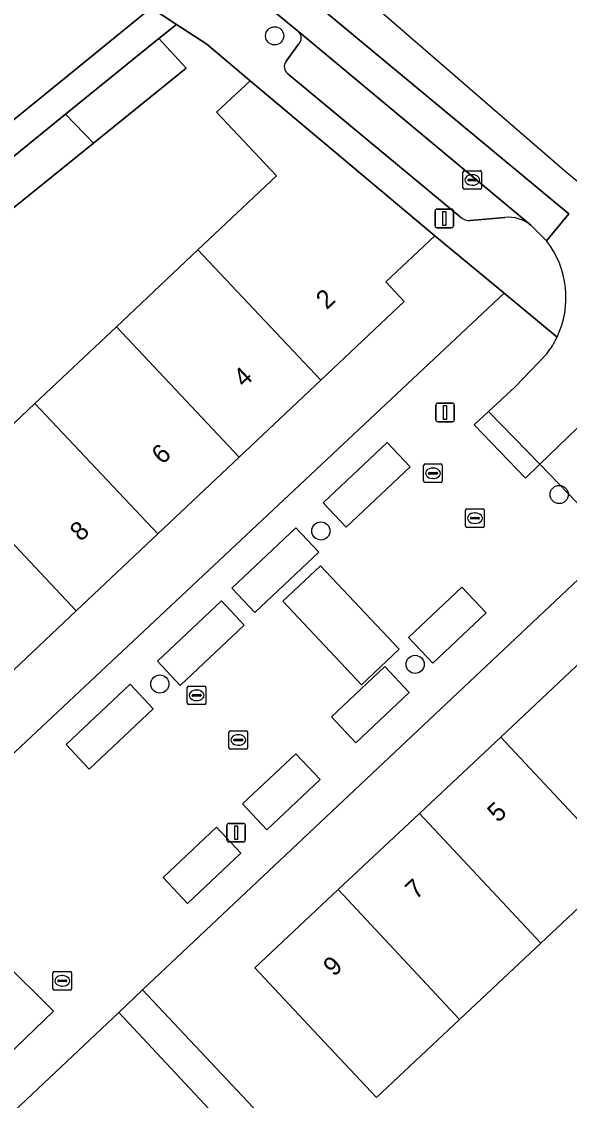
# Model space of a CAD drawing. Extents: x 161881 to 162523, y 381678 to 382381.
# Drawn here: x 162409.2 to 162438.7, y 381839.2 to 381897.2 of the extents above; entities that cross this region are included whole.
import ezdxf

# ---------------------------------------------------------------- set-up
doc = ezdxf.new("R2010")
doc.units = 0
for name, color, linetype in [('IMGEO_Boom', 7, 'Continuous'), ('IMGEO_Erf', 7, 'Continuous'), ('IMGEO_Groenvoorziening', 7, 'Continuous'), ('IMGEO_Kolk', 7, 'Continuous'), ('IMGEO_Lichtmast', 7, 'Continuous'), ('IMGEO_Muur', 7, 'Continuous'), ('IMGEO_Pand', 7, 'Continuous'), ('IMGEO_Pand_nummerreeks', 7, 'Continuous'), ('IMGEO_Parkeervlak_open', 7, 'Continuous'), ('IMGEO_Rijbaan_lokaal_gesloten', 7, 'Continuous'), ('IMGEO_Rijbaan_lokaal_open', 7, 'Continuous'), ('IMGEO_Voetpad_open', 7, 'Continuous')]:
    doc.layers.add(name, color=color, linetype=linetype)

msp = doc.modelspace()

# ---------------------------------------------------------------- linework, layer by layer
at = {"layer": 'IMGEO_Boom'}
for centre in [(162422.815, 381896.398), (162438.129, 381871.741), (162425.306, 381869.781), (162430.377, 381862.605), (162416.641, 381861.547)]:
    msp.add_circle(centre, 0.489, dxfattribs=at)
at = {"layer": 'IMGEO_Erf'}
for points in [[(162405.536, 381872.499), (162409.922, 381876.629), (162414.306, 381880.758), (162418.691, 381884.887), (162422.921, 381888.871), (162419.698, 381892.292), (162421.496, 381893.985), (162419.163, 381895.944), (162417.532, 381897.014), (162416.589, 381896.25), (162418.063, 381894.666), (162413.07, 381890.624), (162408.395, 381886.839)], [(162445.952, 381873.569), (162415.713, 381845.109), (162430.442, 381829.459), (162433.129, 381832.063), (162435.763, 381829.345), (162441.156, 381834.572)], [(162441.516, 381851.719), (162437.144, 381847.62), (162432.772, 381843.521), (162428.291, 381839.32), (162425.173, 381842.645), (162421.754, 381846.293), (162426.237, 381850.496), (162430.609, 381854.595), (162434.982, 381858.694), (162439.353, 381862.793)], [(162420.305, 381837.611), (162414.428, 381843.9), (162376.404, 381808.113)]]:
    msp.add_lwpolyline(points, dxfattribs=at)
msp.add_lwpolyline([(162435.163, 381882.568), (162431.438, 381885.649), (162428.801, 381883.166), (162429.795, 381882.11), (162425.301, 381877.878), (162420.917, 381873.749), (162416.532, 381869.62), (162412.146, 381865.49), (162407.762, 381861.361), (162403.378, 381857.232), (162398.993, 381853.102), (162394.608, 381848.973), (162390.114, 381844.741), (162388.563, 381846.387), (162384.274, 381842.348), (162384.06, 381839.873), (162386.615, 381837.08), (162392.054, 381842.176)], close=True, dxfattribs=at)
at = {"layer": 'IMGEO_Groenvoorziening'}
msp.add_lwpolyline([(162410.925, 381843.958), (162408.119, 381846.74), (162404.579, 381843.352), (162406.177, 381841.768), (162407.385, 381840.57)], close=True, dxfattribs=at)
at = {"layer": 'IMGEO_Kolk'}
for p, q in [((162432.952, 381888.222), (162432.952, 381889.074)), ((162433.027, 381889.148), (162433.879, 381889.148)), ((162433.254, 381888.691), (162433.652, 381888.691)), ((162433.44, 381888.928), (162433.465, 381888.928)), ((162433.953, 381889.074), (162433.953, 381888.222)), ((162433.879, 381888.148), (162433.027, 381888.148)), ((162433.211, 381888.642), (162433.211, 381888.654)), ((162433.649, 381888.605), (162433.251, 381888.605)), ((162433.463, 381888.368), (162433.438, 381888.368)), ((162433.695, 381888.654), (162433.695, 381888.642)), ((162430.835, 381872.454), (162430.835, 381873.306)), ((162430.91, 381873.38), (162431.762, 381873.38)), ((162431.323, 381873.16), (162431.348, 381873.16)), ((162431.836, 381873.306), (162431.836, 381872.454)), ((162431.094, 381872.874), (162431.094, 381872.886)), ((162431.532, 381872.837), (162431.134, 381872.837)), ((162431.137, 381872.923), (162431.535, 381872.923)), ((162431.346, 381872.6), (162431.321, 381872.6)), ((162431.578, 381872.886), (162431.578, 381872.874)), ((162431.762, 381872.38), (162430.91, 381872.38)), ((162433.092, 381870.04), (162433.092, 381870.892)), ((162433.167, 381870.966), (162434.019, 381870.966)), ((162433.58, 381870.746), (162433.605, 381870.746)), ((162434.093, 381870.892), (162434.093, 381870.04)), ((162433.351, 381870.46), (162433.351, 381870.472)), ((162433.789, 381870.423), (162433.391, 381870.423)), ((162433.394, 381870.509), (162433.792, 381870.509)), ((162433.603, 381870.186), (162433.578, 381870.186)), ((162433.835, 381870.472), (162433.835, 381870.46)), ((162434.019, 381869.966), (162433.167, 381869.966)), ((162418.192, 381861.442), (162419.044, 381861.442)), ((162418.117, 381860.516), (162418.117, 381861.368)), ((162418.376, 381860.936), (162418.376, 381860.948)), ((162418.814, 381860.899), (162418.416, 381860.899)), ((162418.419, 381860.985), (162418.817, 381860.985)), ((162418.605, 381861.222), (162418.63, 381861.222)), ((162418.86, 381860.948), (162418.86, 381860.936)), ((162419.118, 381861.368), (162419.118, 381860.516)), ((162419.044, 381860.442), (162418.192, 381860.442)), ((162418.628, 381860.662), (162418.603, 381860.662)), ((162420.361, 381858.116), (162420.361, 381858.968)), ((162420.436, 381859.042), (162421.288, 381859.042)), ((162420.62, 381858.536), (162420.62, 381858.548)), ((162420.663, 381858.585), (162421.061, 381858.585)), ((162420.849, 381858.822), (162420.874, 381858.822)), ((162421.104, 381858.548), (162421.104, 381858.536)), ((162421.362, 381858.968), (162421.362, 381858.116)), ((162421.288, 381858.042), (162420.436, 381858.042)), ((162421.058, 381858.499), (162420.66, 381858.499)), ((162420.872, 381858.262), (162420.847, 381858.262)), ((162410.889, 381845.168), (162410.889, 381846.02)), ((162410.964, 381846.094), (162411.816, 381846.094)), ((162411.377, 381845.874), (162411.402, 381845.874)), ((162411.89, 381846.02), (162411.89, 381845.168)), ((162411.148, 381845.588), (162411.148, 381845.6)), ((162411.586, 381845.551), (162411.188, 381845.551)), ((162411.191, 381845.637), (162411.589, 381845.637)), ((162411.4, 381845.314), (162411.375, 381845.314)), ((162411.632, 381845.6), (162411.632, 381845.588)), ((162411.816, 381845.094), (162410.964, 381845.094))]:
    msp.add_line(p, q, dxfattribs=at)
for points in [[(162432.952, 381888.222), (162432.952, 381889.074)], [(162433.027, 381889.148), (162433.879, 381889.148)], [(162433.953, 381889.074), (162433.953, 381888.222)], [(162433.879, 381888.148), (162433.027, 381888.148)], [(162430.835, 381872.454), (162430.835, 381873.306)], [(162430.91, 381873.38), (162431.762, 381873.38)], [(162431.836, 381873.306), (162431.836, 381872.454)], [(162431.762, 381872.38), (162430.91, 381872.38)], [(162433.092, 381870.04), (162433.092, 381870.892)], [(162433.167, 381870.966), (162434.019, 381870.966)], [(162434.093, 381870.892), (162434.093, 381870.04)], [(162434.019, 381869.966), (162433.167, 381869.966)], [(162418.192, 381861.442), (162419.044, 381861.442)], [(162418.117, 381860.516), (162418.117, 381861.368)], [(162419.118, 381861.368), (162419.118, 381860.516)], [(162419.044, 381860.442), (162418.192, 381860.442)], [(162420.361, 381858.116), (162420.361, 381858.968)], [(162420.436, 381859.042), (162421.288, 381859.042)], [(162421.362, 381858.968), (162421.362, 381858.116)], [(162421.288, 381858.042), (162420.436, 381858.042)], [(162410.889, 381845.168), (162410.889, 381846.02)], [(162410.964, 381846.094), (162411.816, 381846.094)], [(162411.89, 381846.02), (162411.89, 381845.168)], [(162411.816, 381845.094), (162410.964, 381845.094)]]:
    msp.add_lwpolyline(points, dxfattribs=at)
for centre, radius, start, end in [((162433.029, 381889.072), 0.0765, 91.55205, 178.44795), ((162433.029, 381889.072), 0.0765, 91.55205, 178.44795), ((162433.251, 381888.651), 0.0403, 85.87752, 175.75265), ((162433.656, 381888.653), 0.0386, 1.73085, 96.63898), ((162433.877, 381889.072), 0.0765, 1.55205, 88.44795), ((162433.877, 381889.072), 0.0765, 1.55205, 88.44795), ((162433.029, 381888.224), 0.0765, 181.55205, 268.44795), ((162433.029, 381888.224), 0.0765, 181.55205, 268.44795), ((162433.248, 381888.641), 0.0366, 178.93798, 274.71019), ((162433.652, 381888.648), 0.043, 264.86636, 352.45326), ((162433.877, 381888.224), 0.0765, 271.55205, 358.44795), ((162433.877, 381888.224), 0.0765, 271.55205, 358.44795), ((162430.912, 381873.304), 0.0765, 91.55205, 178.44795), ((162430.912, 381873.304), 0.0765, 91.55205, 178.44795), ((162431.76, 381873.304), 0.0765, 1.55205, 88.44795), ((162431.76, 381873.304), 0.0765, 1.55205, 88.44795), ((162430.912, 381872.456), 0.0765, 181.55205, 268.44795), ((162430.912, 381872.456), 0.0765, 181.55205, 268.44795), ((162431.134, 381872.883), 0.0403, 85.87752, 175.75265), ((162431.131, 381872.873), 0.0366, 178.93798, 274.71019), ((162431.535, 381872.88), 0.043, 264.86636, 352.45326), ((162431.539, 381872.885), 0.0386, 1.73085, 96.63898), ((162431.76, 381872.456), 0.0765, 271.55205, 358.44795), ((162431.76, 381872.456), 0.0765, 271.55205, 358.44795), ((162433.169, 381870.89), 0.0765, 91.55205, 178.44795), ((162433.169, 381870.89), 0.0765, 91.55205, 178.44795), ((162434.017, 381870.89), 0.0765, 1.55205, 88.44795), ((162434.017, 381870.89), 0.0765, 1.55205, 88.44795), ((162433.391, 381870.469), 0.0403, 85.87752, 175.75265), ((162433.388, 381870.459), 0.0366, 178.93798, 274.71019), ((162433.792, 381870.466), 0.043, 264.86636, 352.45326), ((162433.796, 381870.471), 0.0386, 1.73085, 96.63898), ((162433.169, 381870.042), 0.0765, 181.55205, 268.44795), ((162433.169, 381870.042), 0.0765, 181.55205, 268.44795), ((162434.017, 381870.042), 0.0765, 271.55205, 358.44795), ((162434.017, 381870.042), 0.0765, 271.55205, 358.44795), ((162418.194, 381861.366), 0.0765, 91.55205, 178.44795), ((162418.194, 381861.366), 0.0765, 91.55205, 178.44795), ((162419.042, 381861.366), 0.0765, 1.55205, 88.44795), ((162419.042, 381861.366), 0.0765, 1.55205, 88.44795), ((162418.416, 381860.945), 0.0403, 85.87752, 175.75265), ((162418.413, 381860.935), 0.0366, 178.93798, 274.71019), ((162418.817, 381860.942), 0.043, 264.86636, 352.45326), ((162418.821, 381860.947), 0.0386, 1.73085, 96.63898), ((162418.194, 381860.518), 0.0765, 181.55205, 268.44795), ((162418.194, 381860.518), 0.0765, 181.55205, 268.44795), ((162419.042, 381860.518), 0.0765, 271.55205, 358.44795), ((162419.042, 381860.518), 0.0765, 271.55205, 358.44795), ((162420.438, 381858.966), 0.0765, 91.55205, 178.44795), ((162420.438, 381858.966), 0.0765, 91.55205, 178.44795), ((162420.66, 381858.545), 0.0403, 85.87752, 175.75265), ((162420.657, 381858.535), 0.0366, 178.93798, 274.71019), ((162421.061, 381858.542), 0.043, 264.86636, 352.45326), ((162421.065, 381858.547), 0.0386, 1.73085, 96.63898), ((162421.286, 381858.966), 0.0765, 1.55205, 88.44795), ((162421.286, 381858.966), 0.0765, 1.55205, 88.44795), ((162420.438, 381858.118), 0.0765, 181.55205, 268.44795), ((162420.438, 381858.118), 0.0765, 181.55205, 268.44795), ((162421.286, 381858.118), 0.0765, 271.55205, 358.44795), ((162421.286, 381858.118), 0.0765, 271.55205, 358.44795), ((162410.966, 381846.018), 0.0765, 91.55205, 178.44795), ((162410.966, 381846.018), 0.0765, 91.55205, 178.44795), ((162411.814, 381846.018), 0.0765, 1.55205, 88.44795), ((162411.814, 381846.018), 0.0765, 1.55205, 88.44795), ((162411.188, 381845.597), 0.0403, 85.87752, 175.75265), ((162411.185, 381845.587), 0.0366, 178.93798, 274.71019), ((162411.589, 381845.594), 0.043, 264.86636, 352.45326), ((162411.593, 381845.599), 0.0386, 1.73085, 96.63898), ((162410.966, 381845.17), 0.0765, 181.55205, 268.44795), ((162410.966, 381845.17), 0.0765, 181.55205, 268.44795), ((162411.814, 381845.17), 0.0765, 271.55205, 358.44795), ((162411.814, 381845.17), 0.0765, 271.55205, 358.44795)]:
    msp.add_arc(centre, radius, start, end, dxfattribs=at)
for centre, major_axis, ratio, start_param, end_param in [((162433.439, 381888.648), (-0.387, 0.002), 0.722429, 4.712389, 7.853982), ((162433.464, 381888.648), (-0.39, 0.002), 0.717154, 1.570796, 4.712389), ((162431.322, 381872.88), (-0.387, 0.002), 0.722429, 4.712389, 7.853982), ((162431.347, 381872.88), (-0.39, 0.002), 0.717154, 1.570796, 4.712389), ((162433.579, 381870.466), (-0.387, 0.002), 0.722429, 4.712389, 7.853982), ((162433.604, 381870.466), (-0.39, 0.002), 0.717154, 1.570796, 4.712389), ((162418.604, 381860.942), (-0.387, 0.002), 0.722429, 4.712389, 7.853982), ((162418.629, 381860.942), (-0.39, 0.002), 0.717154, 1.570796, 4.712389), ((162420.848, 381858.542), (-0.387, 0.002), 0.722429, 4.712389, 7.853982), ((162420.873, 381858.542), (-0.39, 0.002), 0.717154, 1.570796, 4.712389), ((162411.376, 381845.594), (-0.387, 0.002), 0.722429, 4.712389, 7.853982), ((162411.401, 381845.594), (-0.39, 0.002), 0.717154, 1.570796, 4.712389)]:
    msp.add_ellipse(centre, major_axis=major_axis, ratio=ratio, start_param=start_param, end_param=end_param, dxfattribs=at)
at = {"layer": 'IMGEO_Lichtmast'}
for p, q in [((162431.452, 381886.178), (162431.452, 381886.978)), ((162431.452, 381886.978), (162431.452, 381886.178)), ((162431.552, 381887.078), (162432.342, 381887.078)), ((162432.342, 381887.078), (162431.552, 381887.078)), ((162432.442, 381886.978), (162432.442, 381886.178)), ((162432.442, 381886.178), (162432.442, 381886.978)), ((162432.342, 381886.078), (162431.552, 381886.078)), ((162431.552, 381886.078), (162432.342, 381886.078)), ((162431.491, 381875.749), (162431.491, 381876.549)), ((162431.491, 381876.549), (162431.491, 381875.749)), ((162431.591, 381876.649), (162432.381, 381876.649)), ((162432.381, 381876.649), (162431.591, 381876.649)), ((162432.481, 381876.549), (162432.481, 381875.749)), ((162432.481, 381875.749), (162432.481, 381876.549)), ((162432.381, 381875.649), (162431.591, 381875.649)), ((162431.591, 381875.649), (162432.381, 381875.649)), ((162420.247, 381853.16), (162420.247, 381853.96)), ((162420.247, 381853.96), (162420.247, 381853.16)), ((162420.347, 381854.06), (162421.137, 381854.06)), ((162421.137, 381854.06), (162420.347, 381854.06)), ((162421.237, 381853.96), (162421.237, 381853.16)), ((162421.237, 381853.16), (162421.237, 381853.96)), ((162421.137, 381853.06), (162420.347, 381853.06)), ((162420.347, 381853.06), (162421.137, 381853.06))]:
    msp.add_line(p, q, dxfattribs=at)
for points in [[(162431.872, 381886.953), (162432.022, 381886.953), (162432.022, 381886.203), (162431.872, 381886.203), (162431.872, 381886.953)], [(162431.911, 381876.524), (162432.061, 381876.524), (162432.061, 381875.774), (162431.911, 381875.774), (162431.911, 381876.524)], [(162420.667, 381853.935), (162420.817, 381853.935), (162420.817, 381853.185), (162420.667, 381853.185), (162420.667, 381853.935)]]:
    msp.add_lwpolyline(points, dxfattribs=at)
for centre, start, end in [((162431.552, 381886.978), 90, 180), ((162431.552, 381886.978), 90, 180), ((162432.342, 381886.978), 0, 90), ((162432.342, 381886.978), 360, 90), ((162431.552, 381886.178), 180, 270), ((162431.552, 381886.178), 180, 270), ((162432.342, 381886.178), 270, 0), ((162432.342, 381886.178), 270, 0), ((162431.591, 381876.549), 90, 180), ((162431.591, 381876.549), 90, 180), ((162432.381, 381876.549), 0, 90), ((162432.381, 381876.549), 360, 90), ((162431.591, 381875.749), 180, 270), ((162431.591, 381875.749), 180, 270), ((162432.381, 381875.749), 270, 0), ((162432.381, 381875.749), 270, 0), ((162420.347, 381853.96), 90, 180), ((162420.347, 381853.96), 90, 180), ((162421.137, 381853.96), 0, 90), ((162421.137, 381853.96), 360, 90), ((162420.347, 381853.16), 180, 270), ((162420.347, 381853.16), 180, 270), ((162421.137, 381853.16), 270, 0), ((162421.137, 381853.16), 270, 0)]:
    msp.add_arc(centre, 0.1, start, end, dxfattribs=at)
at = {"layer": 'IMGEO_Muur'}
for points in [[(162417.422, 381897.086), (162419.163, 381895.944), (162421.496, 381893.985)], [(162431.438, 381885.649), (162435.163, 381882.568)]]:
    msp.add_lwpolyline(points, dxfattribs=at)
at = {"layer": 'IMGEO_Pand'}
for points in [[(162408.147, 381904.571), (162401.594, 381896.684), (162400.608, 381895.546), (162399.473, 381894.233), (162401.564, 381892.497), (162392.445, 381881.515), (162394.198, 381880.059), (162412.296, 381894.75), (162416.178, 381897.901)], [(162411.571, 381892.186), (162413.07, 381890.624), (162418.063, 381894.666), (162416.589, 381896.25)], [(162425.301, 381877.878), (162429.795, 381882.11), (162428.801, 381883.166), (162431.438, 381885.649), (162421.496, 381893.985), (162419.698, 381892.292), (162422.921, 381888.871), (162418.691, 381884.887)], [(162411.571, 381892.186), (162406.899, 381888.404), (162408.395, 381886.839), (162413.07, 381890.624)], [(162425.301, 381877.878), (162418.691, 381884.887), (162414.306, 381880.758), (162420.917, 381873.749)], [(162416.532, 381869.62), (162420.917, 381873.749), (162414.306, 381880.758), (162409.922, 381876.629)], [(162416.532, 381869.62), (162409.922, 381876.629), (162405.536, 381872.499), (162412.146, 381865.49)], [(162401.152, 381868.37), (162407.762, 381861.361), (162412.146, 381865.49), (162405.536, 381872.499)], [(162434.982, 381858.694), (162441.516, 381851.719), (162445.888, 381855.818), (162439.353, 381862.793)], [(162437.144, 381847.62), (162441.516, 381851.719), (162434.982, 381858.694), (162430.609, 381854.595)], [(162426.237, 381850.496), (162432.772, 381843.521), (162437.144, 381847.62), (162430.609, 381854.595)], [(162426.237, 381850.496), (162421.754, 381846.293), (162425.173, 381842.645), (162428.291, 381839.32), (162432.772, 381843.521)]]:
    msp.add_lwpolyline(points, close=True, dxfattribs=at)
at = {"layer": 'IMGEO_Parkeervlak_open'}
for points in [[(162436.606, 381886.219), (162424.125, 381896.606)], [(162424.099, 381895.941), (162423.434, 381895.036)], [(162423.52, 381894.358), (162432.805, 381886.66)], [(162433.365, 381886.474), (162435.205, 381886.629)]]:
    msp.add_lwpolyline(points, dxfattribs=at)
for points in [[(162445.243, 381874.161), (162441.399, 381877.367), (162440.581, 381876.745), (162437.088, 381873.372), (162440.624, 381869.71)], [(162426.659, 381869.982), (162430.103, 381873.222), (162428.868, 381874.534), (162425.425, 381871.294)], [(162421.745, 381865.394), (162425.189, 381868.634), (162423.955, 381869.946), (162420.511, 381866.706)], [(162432.89, 381866.759), (162430.018, 381864.057), (162431.324, 381862.67), (162434.195, 381865.372)], [(162417.74, 381861.466), (162421.184, 381864.706), (162419.95, 381866.018), (162416.506, 381862.778)], [(162428.756, 381862.485), (162425.884, 381859.783), (162427.189, 381858.396), (162430.061, 381861.098)], [(162412.829, 381856.982), (162416.273, 381860.222), (162415.038, 381861.534), (162411.594, 381858.294)], [(162423.956, 381857.804), (162421.085, 381855.102), (162422.39, 381853.715), (162425.262, 381856.417)], [(162419.695, 381853.848), (162416.824, 381851.147), (162418.129, 381849.759), (162421.001, 381852.461)]]:
    msp.add_lwpolyline(points, close=True, dxfattribs=at)
for centre, radius, start, end in [((162423.78, 381896.286), 0.47, 312.67923, 42.84278), ((162423.835, 381894.742), 0.497, 143.80564, 230.65236), ((162433.304, 381887.226), 0.754, 228.60538, 274.64755), ((162435.409, 381884.728), 1.912, 51.24875, 96.12722)]:
    msp.add_arc(centre, radius, start, end, dxfattribs=at)
at = {"layer": 'IMGEO_Rijbaan_lokaal_gesloten'}
msp.add_lwpolyline([(162438.65, 381886.825), (162391.437, 381925.971), (162390.287, 381924.609), (162392.553, 381922.745), (162415.872, 381903.4), (162415.953, 381903.333), (162424.033, 381896.682), (162424.125, 381896.606), (162436.606, 381886.219), (162437.45, 381885.369)], close=True, dxfattribs=at)
at = {"layer": 'IMGEO_Rijbaan_lokaal_open'}
for points in [[(162410.692, 381913.142), (162392.987, 381927.807), (162392.314, 381927.01), (162391.437, 381925.971), (162438.65, 381886.825), (162437.45, 381885.369)], [(162477.929, 381853.826), (162482.435, 381848.753), (162483.942, 381850.5), (162484.656, 381851.328), (162471.681, 381861.933), (162438.538, 381889.024), (162410.692, 381913.142)], [(162438.012, 381880.192), (162435.163, 381882.568), (162392.054, 381842.176), (162395.155, 381838.906), (162389.619, 381833.842), (162386.615, 381837.08), (162383.149, 381833.811), (162386.007, 381830.578), (162380.347, 381825.575), (162377.552, 381828.547), (162340.037, 381793.265)], [(162373.886, 381805.743), (162376.404, 381808.113), (162414.428, 381843.9), (162415.713, 381845.109), (162445.952, 381873.569), (162445.243, 381874.161), (162440.624, 381869.71), (162437.088, 381873.372), (162436.317, 381872.624), (162433.548, 381875.489), (162434.327, 381876.199), (162435.764, 381877.534), (162437.462, 381879.298)], [(162437.462, 381879.298), (162435.764, 381877.534), (162434.327, 381876.199), (162437.088, 381873.372), (162440.581, 381876.745), (162441.399, 381877.367)]]:
    msp.add_lwpolyline(points, dxfattribs=at)
for points in [[(162437.088, 381873.372), (162434.327, 381876.199), (162433.548, 381875.489), (162436.317, 381872.624)], [(162426.659, 381869.982), (162425.425, 381871.294), (162428.868, 381874.534), (162430.103, 381873.222)], [(162421.745, 381865.394), (162420.511, 381866.706), (162423.955, 381869.946), (162425.189, 381868.634)], [(162427.49, 381861.508), (162429.522, 381863.42), (162425.293, 381867.913), (162423.262, 381866.001)], [(162423.262, 381866.001), (162425.293, 381867.913), (162429.522, 381863.42), (162427.49, 381861.508)], [(162432.89, 381866.759), (162434.195, 381865.372), (162431.324, 381862.67), (162430.018, 381864.057)], [(162417.74, 381861.466), (162416.506, 381862.778), (162419.95, 381866.018), (162421.184, 381864.706)], [(162428.756, 381862.485), (162430.061, 381861.098), (162427.189, 381858.396), (162425.884, 381859.783)], [(162412.829, 381856.982), (162411.594, 381858.294), (162415.038, 381861.534), (162416.273, 381860.222)], [(162423.956, 381857.804), (162425.262, 381856.417), (162422.39, 381853.715), (162421.085, 381855.102)], [(162416.824, 381851.147), (162419.695, 381853.848), (162421.001, 381852.461), (162418.129, 381849.759)], [(162403.017, 381838.581), (162406.177, 381841.768), (162404.579, 381843.352), (162408.119, 381846.74), (162410.925, 381843.958), (162407.385, 381840.57), (162407.546, 381840.411), (162404.386, 381837.224)]]:
    msp.add_lwpolyline(points, close=True, dxfattribs=at)
for centre, radius, start, end in [((162433.547, 381882.326), 4.949, 334.45278, 37.93842), ((162433.604, 381882.287), 4.88, 322.22619, 334.57311), ((162433.604, 381882.287), 4.88, 322.22619, 334.57311)]:
    msp.add_arc(centre, radius, start, end, dxfattribs=at)
at = {"layer": 'IMGEO_Voetpad_open'}
for points in [[(162424.125, 381896.606), (162424.033, 381896.682), (162415.953, 381903.333), (162415.872, 381903.4)], [(162374.196, 381861.923), (162378.844, 381865.687), (162383.54, 381869.489), (162388.233, 381873.29), (162392.927, 381877.09), (162397.621, 381880.891), (162402.316, 381884.693), (162406.899, 381888.404), (162411.571, 381892.186), (162416.589, 381896.25), (162417.532, 381897.014), (162416.178, 381897.901), (162412.296, 381894.75), (162394.198, 381880.059), (162388.867, 381875.731), (162389.004, 381875.61), (162384.505, 381871.941), (162382.076, 381869.96), (162379.079, 381867.516), (162377.479, 381866.261), (162364.887, 381856.08)], [(162416.178, 381897.901), (162417.532, 381897.014), (162419.163, 381895.944), (162421.496, 381893.985), (162431.438, 381885.649), (162435.163, 381882.568), (162438.012, 381880.192)], [(162423.434, 381895.036), (162424.099, 381895.941)], [(162432.805, 381886.66), (162423.52, 381894.358)], [(162435.205, 381886.629), (162433.365, 381886.474)], [(162437.45, 381885.369), (162436.606, 381886.219)], [(162430.442, 381829.459), (162415.713, 381845.109), (162414.428, 381843.9), (162420.305, 381837.611)]]:
    msp.add_lwpolyline(points, dxfattribs=at)
for centre, radius, start, end in [((162423.78, 381896.286), 0.47, 312.67923, 42.84278), ((162423.835, 381894.742), 0.497, 143.80564, 230.65236), ((162433.304, 381887.226), 0.754, 228.60538, 274.64755), ((162435.409, 381884.728), 1.912, 51.24875, 96.12722), ((162433.547, 381882.326), 4.949, 334.45278, 37.93842)]:
    msp.add_arc(centre, radius, start, end, dxfattribs=at)

# ---------------------------------------------------------------- texts
at = {"layer": 'IMGEO_Pand_nummerreeks'}
for s, rotation, p in [('2', 43.28127, (162425.619, 381881.638)), ('4', 43.28127, (162421.174, 381877.452)), ('6', 43.28127, (162416.775, 381873.31)), ('8', 43.28127, (162412.38, 381869.171)), ('5', 43.15256, (162434.837, 381854.062)), ('7', 43.15256, (162430.421, 381849.922)), ('9', 43.15256, (162426.005, 381845.782))]:
    msp.add_text(s, height=1, rotation=rotation, dxfattribs=at).set_placement(p)

doc.saveas('drawing.dxf')
